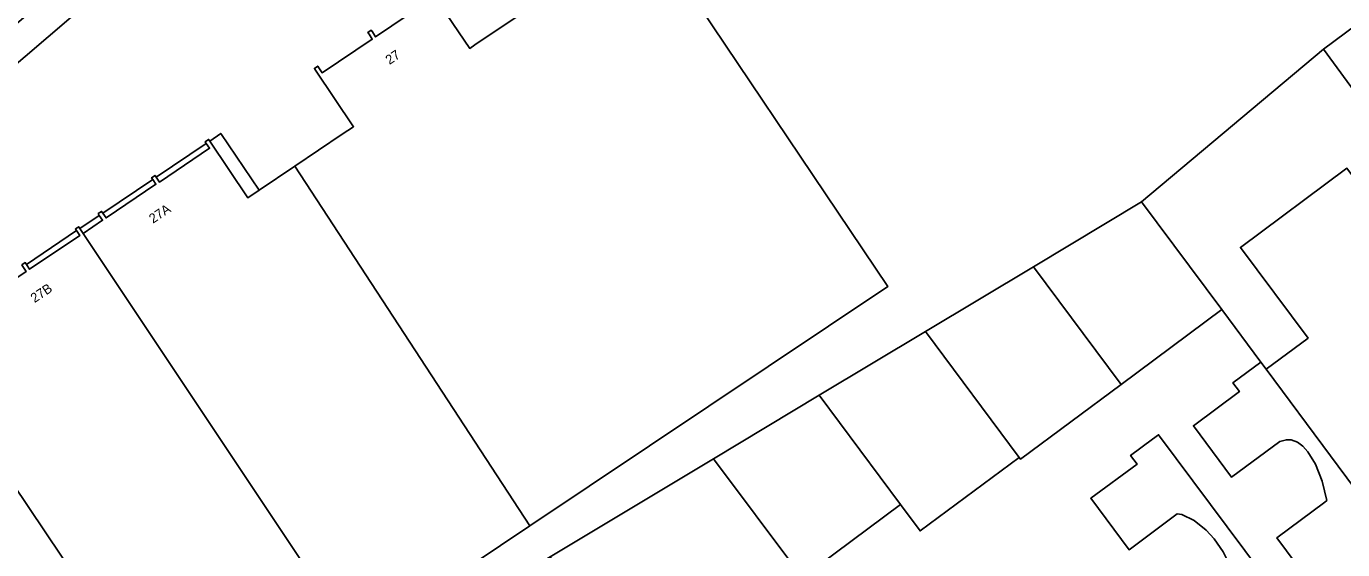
# Model space of a CAD drawing. Extents: x 156702 to 158052, y 387630 to 388992.
# Drawn here: x 157381.1 to 157520.1, y 387868.3 to 387923.6 of the extents above; entities that cross this region are included whole.
import ezdxf

# ---------------------------------------------------------------- set-up
doc = ezdxf.new("R2010")
doc.units = 0
for name, color, linetype in [('IMGEO_Erf', 7, 'Continuous'), ('IMGEO_Groenvoorziening', 7, 'Continuous'), ('IMGEO_Pand', 7, 'Continuous'), ('IMGEO_Pand_nummerreeks', 7, 'Continuous'), ('IMGEO_Pand_overbouw', 7, 'Continuous')]:
    doc.layers.add(name, color=color, linetype=linetype)

msp = doc.modelspace()

# ---------------------------------------------------------------- linework, layer by layer
at = {"layer": 'IMGEO_Erf'}
for points in [[(157424.26, 387926.68), (157427.91, 387921.25), (157428.45, 387921.62), (157448.45, 387935.04)], [(157446.96, 387933.45), (157472.05, 387896.09), (157434.24, 387870.82), (157415.88, 387858.5), (157398.66, 387846.95), (157376.14, 387880.46)], [(157355.27, 387843.72), (157382.93, 387862.24), (157398.8, 387838.63), (157401.74, 387843.64), (157404.55, 387848.43), (157413.11, 387853.57), (157424.32, 387860.3), (157436.4, 387867.55), (157453.64, 387877.91), (157464.82, 387884.61), (157476.04, 387891.35), (157487.44, 387898.19), (157498.86, 387905.05), (157518.05, 387921.18), (157528.45, 387928.91)], [(157388.26, 387926.65), (157368.78, 387910), (157366.76, 387908.28), (157358.14, 387900.79), (157358.08, 387900.92), (157352.8, 387896.47)], [(157380.97, 387898.63), (157381.09, 387898.44), (157381.43, 387897.92), (157386.72, 387901.48), (157386.38, 387902.01), (157386.27, 387902.19), (157386.62, 387902.42), (157386.74, 387902.24), (157387.08, 387901.72), (157389.14, 387903.1), (157388.79, 387903.61), (157388.67, 387903.8), (157389.03, 387904.04), (157389.15, 387903.86), (157389.5, 387903.35), (157394.77, 387906.9), (157394.43, 387907.41), (157394.31, 387907.6), (157394.67, 387907.84), (157394.8, 387907.65), (157395.14, 387907.14), (157400.43, 387910.7), (157400.09, 387911.22), (157399.97, 387911.4), (157400.33, 387911.64), (157400.45, 387911.46), (157404.47, 387905.48), (157405.66, 387906.28), (157409.42, 387908.81), (157414.45, 387912.18), (157415.64, 387912.98), (157411.63, 387918.96), (157411.51, 387919.14), (157411.86, 387919.38), (157411.98, 387919.2), (157412.32, 387918.69), (157417.61, 387922.23), (157417.27, 387922.75), (157417.15, 387922.94), (157417.51, 387923.17), (157417.63, 387922.99), (157417.97, 387922.47), (157423.25, 387926.03)], [(157520.53, 387908.6), (157509.29, 387900.24), (157516.43, 387890.66), (157512.01, 387887.37), (157525.58, 387869.06)], [(157519.36, 387861.18), (157513.12, 387869.55), (157518.2, 387873.34), (157518.43, 387873.51), (157517.92, 387875.55), (157517.21, 387877.33), (157516.4, 387878.64), (157515.88, 387879.23), (157515.33, 387879.66), (157514.65, 387879.92), (157514.15, 387879.92), (157513.44, 387879.74), (157508.36, 387875.96), (157504.32, 387881.39), (157509.18, 387885), (157508.5, 387885.93), (157511.45, 387888.12), (157507.31, 387893.66), (157496.7, 387885.76), (157486.07, 387877.86), (157485.94, 387878.04), (157475.47, 387870.29), (157473.39, 387873.07), (157463.03, 387865.36)]]:
    msp.add_lwpolyline(points, dxfattribs=at)
msp.add_lwpolyline([(157500, 387879.97), (157500.65, 387880.45), (157513.38, 387863.36), (157516.36, 387859.35), (157508.54, 387853.53), (157502.31, 387861.9), (157501.54, 387862.92), (157503.54, 387864.37), (157506.6, 387863.76), (157508.57, 387865.29), (157507.77, 387867.43), (157507.48, 387868.08), (157506.51, 387869.44), (157505.67, 387870.37), (157504.42, 387871.38), (157503.12, 387872.02), (157502.62, 387872.09), (157497.54, 387868.3), (157493.49, 387873.73), (157498.37, 387877.33), (157497.69, 387878.26)], close=True, dxfattribs=at)
at = {"layer": 'IMGEO_Groenvoorziening'}
msp.add_lwpolyline([(157388.26, 387926.65), (157387.24, 387927.91), (157386.14, 387927.05), (157385.15, 387928.24), (157366.52, 387912.35), (157368.78, 387910)], close=True, dxfattribs=at)
at = {"layer": 'IMGEO_Pand'}
for points in [[(157448.45, 387935.04), (157428.45, 387921.62), (157427.91, 387921.25), (157424.26, 387926.68)], [(157423.25, 387926.03), (157417.97, 387922.47), (157417.63, 387922.99), (157417.51, 387923.17), (157417.15, 387922.94), (157417.27, 387922.75), (157417.61, 387922.23), (157412.32, 387918.69), (157411.98, 387919.2), (157411.86, 387919.38), (157411.51, 387919.14), (157411.63, 387918.96), (157415.64, 387912.98), (157414.45, 387912.18), (157409.42, 387908.81), (157434.24, 387870.82), (157472.05, 387896.09), (157446.96, 387933.45)]]:
    msp.add_lwpolyline(points, dxfattribs=at)
for points in [[(157528.45, 387928.91), (157518.05, 387921.18), (157524.9, 387911.86), (157530.77, 387903.97), (157541.2, 387911.7), (157532.15, 387923.92)], [(157512.01, 387887.37), (157516.43, 387890.66), (157509.29, 387900.24), (157520.53, 387908.6), (157527.69, 387898.97), (157532.07, 387902.23), (157530.77, 387903.97), (157524.9, 387911.86), (157518.05, 387921.18), (157498.86, 387905.05), (157507.31, 387893.66), (157511.45, 387888.12)], [(157415.88, 387858.5), (157434.24, 387870.82), (157409.42, 387908.81), (157405.66, 387906.28), (157404.47, 387905.48), (157400.45, 387911.46), (157400.33, 387911.64), (157399.97, 387911.4), (157400.09, 387911.22), (157400.43, 387910.7), (157395.14, 387907.14), (157394.8, 387907.65), (157394.67, 387907.84), (157394.31, 387907.6), (157394.43, 387907.41), (157394.77, 387906.9), (157389.5, 387903.35), (157389.15, 387903.86), (157389.03, 387904.04), (157388.67, 387903.8), (157388.79, 387903.61), (157389.14, 387903.1), (157387.08, 387901.72)], [(157496.7, 387885.76), (157507.31, 387893.66), (157498.86, 387905.05), (157487.44, 387898.19)], [(157415.88, 387858.5), (157387.08, 387901.72), (157386.74, 387902.24), (157386.62, 387902.42), (157386.27, 387902.19), (157386.38, 387902.01), (157386.72, 387901.48), (157381.43, 387897.92), (157381.09, 387898.44), (157380.97, 387898.63), (157380.61, 387898.39), (157380.73, 387898.21), (157381.07, 387897.69), (157375.79, 387894.16), (157375.44, 387894.67), (157375.32, 387894.85), (157374.96, 387894.61), (157375.08, 387894.43), (157379.09, 387888.46), (157377.9, 387887.66), (157373.35, 387884.6), (157376.14, 387880.46), (157398.66, 387846.95)], [(157485.94, 387878.04), (157486.07, 387877.86), (157496.7, 387885.76), (157487.44, 387898.19), (157476.04, 387891.35)], [(157485.94, 387878.04), (157476.04, 387891.35), (157464.82, 387884.61), (157473.39, 387873.07), (157475.47, 387870.29)], [(157512.01, 387887.37), (157511.45, 387888.12), (157508.5, 387885.93), (157509.18, 387885), (157504.32, 387881.39), (157508.36, 387875.96), (157513.44, 387879.74), (157514.15, 387879.92), (157514.65, 387879.92), (157515.33, 387879.66), (157515.88, 387879.23), (157516.4, 387878.64), (157517.21, 387877.33), (157517.92, 387875.55), (157518.43, 387873.51), (157518.2, 387873.34), (157513.12, 387869.55), (157519.36, 387861.18), (157522.54, 387863.5), (157527.15, 387866.93), (157525.58, 387869.06)], [(157453.64, 387877.91), (157462.54, 387866.01), (157463.03, 387865.36), (157473.39, 387873.07), (157464.82, 387884.61)], [(157507.77, 387867.43), (157508.57, 387865.29), (157506.6, 387863.76), (157503.54, 387864.37), (157501.54, 387862.92), (157502.31, 387861.9), (157508.54, 387853.53), (157516.36, 387859.35), (157513.38, 387863.36), (157500.65, 387880.45), (157500, 387879.97), (157497.69, 387878.26), (157498.37, 387877.33), (157493.49, 387873.73), (157497.54, 387868.3), (157502.62, 387872.09), (157503.12, 387872.02), (157504.42, 387871.38), (157505.67, 387870.37), (157506.51, 387869.44), (157507.48, 387868.08)], [(157453.64, 387877.91), (157436.4, 387867.55), (157442.47, 387859.36), (157446.57, 387853.84), (157462.54, 387866.01)]]:
    msp.add_lwpolyline(points, close=True, dxfattribs=at)
at = {"layer": 'IMGEO_Pand_overbouw'}
for points in [[(157400.45, 387911.46), (157404.47, 387905.48), (157405.66, 387906.28), (157401.62, 387912.27)], [(157400.09, 387911.22), (157394.8, 387907.65), (157395.14, 387907.14), (157400.43, 387910.7)], [(157389.15, 387903.86), (157389.5, 387903.35), (157394.77, 387906.9), (157394.43, 387907.41)], [(157388.79, 387903.61), (157386.74, 387902.24), (157387.08, 387901.72), (157389.14, 387903.1)], [(157381.09, 387898.44), (157381.43, 387897.92), (157386.72, 387901.48), (157386.38, 387902.01)]]:
    msp.add_lwpolyline(points, close=True, dxfattribs=at)

# ---------------------------------------------------------------- texts
at = {"layer": 'IMGEO_Pand_nummerreeks'}
for s, rotation, p in [('27', 33.8106, (157419.43, 387919.5)), ('27A', 33.9389, (157394.46, 387902.73)), ('27B', 33.8386, (157381.95, 387894.34))]:
    msp.add_text(s, height=1, rotation=rotation, dxfattribs=at).set_placement(p)

doc.saveas('drawing.dxf')
